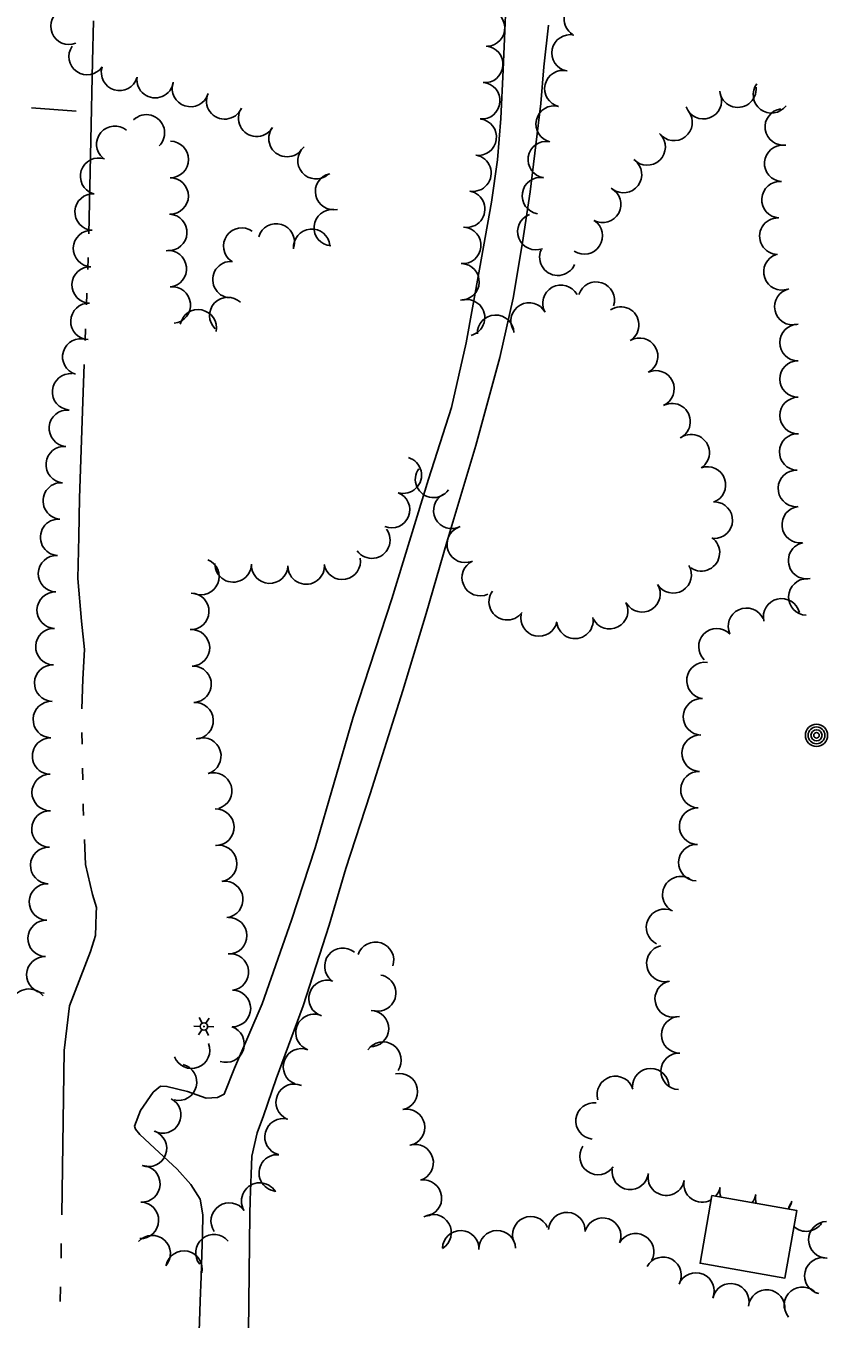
# Model space of a CAD drawing. Extents: x 588843 to 2552415, y 180129 to 269402.
# Drawn here: x 604032 to 604192.7, y 183143.6 to 183402.8 of the extents above; entities that cross this region are included whole.
import ezdxf

# ---------------------------------------------------------------- set-up
doc = ezdxf.new("R2010")
doc.units = 0
for name, color, linetype in [('E_BLD', 7, 'Continuous'), ('E_DWY', 7, 'Continuous'), ('E_FEN_P', 7, 'Continuous'), ('E_LAND_TreeLine_P', 7, 'Continuous'), ('E_LTG', 7, 'Continuous'), ('E_MISCPROP', 7, 'Continuous'), ('E_WTR_P', 7, 'Continuous')]:
    doc.layers.add(name, color=color, linetype=linetype)

# ---------------------------------------------------------------- blocks, each defined once
blk = doc.blocks.new('POLE_2')
at = {"layer": 'E_MISCPROP'}
for radius in [14.6, 11, 7.32, 3.66]:
    blk.add_circle((0, 0), radius, dxfattribs=at)
blk = doc.blocks.new('LPOL_3')
at = {"layer": 'E_LTG'}
for p, q in [((-13.1, 0), (-4.9, 0)), ((-2.5, 4.3), (-6.6, 11.4)), ((2.5, 4.3), (6.6, 11.4)), ((4.9, 0), (13.1, 0)), ((-6.6, -11.4), (-2.5, -4.3)), ((6.6, -11.4), (2.5, -4.3))]:
    blk.add_line(p, q, dxfattribs=at)
for radius in [4.92, 4.92, 4.92, 0.41]:
    blk.add_circle((0, 0), radius, dxfattribs=at)

msp = doc.modelspace()

# ---------------------------------------------------------------- linework, layer by layer
at = {"layer": 'E_BLD'}
msp.add_lwpolyline([(604169.42, 183168.35), (604186.43, 183165.39), (604184.07, 183151.83), (604167.06, 183154.79)], close=True, dxfattribs=at)
at = {"layer": 'E_DWY'}
for points in [[(604128.21, 183408.3), (604127.98, 183401.82), (604127.61, 183394.06), (604127.17, 183384.24), (604126.48, 183376), (604125.3, 183367.48), (604122.86, 183354.09), (604120.18, 183339.33), (604117.26, 183326.35), (604112.62, 183311.95), (604105.29, 183288.01), (604097.57, 183264.28), (604089.96, 183238.08), (604085.22, 183223.59), (604079.32, 183206.78), (604073.75, 183193.9), (604071.7, 183188.66), (604070.4, 183188.01), (604068.13, 183187.9), (604064.34, 183189.21), (604060.25, 183190.24), (604058.97, 183190.28), (604057.45, 183189.06), (604054.96, 183185.41), (604053.77, 183182.3), (604053.94, 183181.7), (604054.79, 183180.59), (604057.74, 183177.83), (604062.32, 183173.64), (604065.06, 183170.59), (604066.93, 183167.67), (604067.41, 183164.51), (604067.37, 183160.57), (604067.23, 183156.64), (604067.07, 183152.13), (604066.9, 183147.21), (604066.68, 183141.09)], [(604136.68, 183402.99), (604135.79, 183394.66), (604135.14, 183387.3), (604134.16, 183378.97), (604133.04, 183369.57), (604131.51, 183359.39), (604129.64, 183348.24), (604126.96, 183336.34), (604122.11, 183318.7), (604116.31, 183299.33), (604112.17, 183285.01), (604107.5, 183269.64), (604100.97, 183248.91), (604096.11, 183233.93), (604092.76, 183222.54), (604087.57, 183206.39), (604082.14, 183191.73), (604079.61, 183184.34), (604078.31, 183180.95), (604077.26, 183176.26), (604077.14, 183172.63), (604076.95, 183167.42), (604076.85, 183164.57)], [(604076.85, 183164.57), (604076.59, 183141.13)]]:
    msp.add_lwpolyline(points, dxfattribs=at)
at = {"layer": 'E_FEN_P'}
msp.add_lwpolyline([(604042.03, 183385.71), (604033.11, 183386.38)], dxfattribs=at)
at = {"layer": 'E_LAND_TreeLine_P'}
for centre, start, end in [((604143.49, 183404.21), 57.0243, 237.0243), ((604040.62, 183402.75), 111.794, 291.794), ((604124.28, 183402.41), 273.2504, 93.2504), ((604141.03, 183397.42), 78.6278, 258.6278), ((604044.26, 183396.69), 145.3688, 325.3688), ((604123.92, 183395.11), 265.2937, 85.2937), ((604050.74, 183393.51), 163.1123, 343.1123), ((604057.89, 183392.06), 172.3573, 352.3573), ((604139.58, 183390.25), 76.342, 256.342), ((604064.96, 183390.29), 162.2073, 342.2073), ((604071.82, 183387.8), 155.8525, 335.8525), ((604123.32, 183387.82), 265.2937, 85.2937), ((604167.72, 183387.83), 199.9367, 19.9367), ((604174.64, 183390.16), 186.5716, 6.5716), ((604181.37, 183389.03), 142.996, 322.996), ((604137.85, 183383.15), 76.342, 256.342), ((604056.12, 183381.39), 314.7237, 134.7237), ((604078.22, 183384.31), 146.7411, 326.7411), ((604122.62, 183380.54), 261.9338, 81.9338), ((604161.86, 183383.5), 217.617, 37.617), ((604183.75, 183382.58), 98.2102, 278.2102), ((604049.8, 183379.11), 50.113, 230.113), ((604084.31, 183380.26), 142.5325, 322.5325), ((604060.92, 183376.06), 269.7064, 89.7064), ((604090.12, 183375.81), 130.3455, 310.3455), ((604136.25, 183376.02), 80.8186, 260.8186), ((604156.46, 183378.57), 223.4464, 43.4464), ((604183.63, 183375.28), 85.6974, 265.6974), ((604046.55, 183372.7), 71.5985, 251.5985), ((604121.56, 183373.31), 260.0963, 80.0963), ((604151.72, 183373.03), 233.0855, 53.0855), ((604060.88, 183368.74), 269.7064, 89.7064), ((604093.64, 183369.63), 102.3694, 282.3694), ((604135.08, 183368.8), 80.8186, 260.8186), ((604183.09, 183367.99), 86.1981, 266.1981), ((604045.46, 183365.52), 86.5736, 266.5736), ((604120.3, 183366.1), 260.0963, 80.0963), ((604147.54, 183367.05), 241.857, 61.857), ((604093.37, 183362.37), 85.1953, 265.1953), ((604060.59, 183361.44), 266.9368, 86.9368), ((604082.14, 183359.53), 343.4878, 163.4878), ((604134.17, 183361.6), 110.7024, 290.7024), ((604143.86, 183360.74), 237.0243, 57.0243), ((604182.66, 183360.69), 88.959, 268.959), ((604045.13, 183358.22), 87.988, 267.988), ((604075.24, 183358.69), 55.0828, 235.0828), ((604089.26, 183358.47), 5.0045, 185.0045), ((604119.52, 183358.83), 265.0143, 85.0143), ((604138.57, 183356.47), 155.9201, 335.9201), ((604060.51, 183354.14), 276.3539, 96.3539), ((604073.07, 183351.97), 85.6347, 265.6347), ((604183.48, 183353.53), 109.0255, 289.0255), ((604044.87, 183350.91), 87.988, 267.988), ((604119.16, 183351.53), 267.988, 87.988), ((604061.31, 183346.87), 276.3539, 96.3539), ((604139.21, 183347.23), 29.0231, 209.0231), ((604146.26, 183347.85), 342.0426, 162.0426), ((604185.66, 183346.55), 102.6448, 282.6448), ((604072.44, 183344.77), 46.4562, 226.4562), ((604120.28, 183344.34), 284.1323, 104.1323), ((604044.61, 183343.6), 87.988, 267.988), ((604066.5, 183342.31), 348.7419, 168.7419), ((604132.81, 183343.68), 29.0231, 209.0231), ((604151.16, 183342.87), 304.0154, 124.0154), ((604126.11, 183341.22), 2.2244, 182.2244), ((604186.7, 183339.36), 90.0439, 270.0439), ((604042.99, 183336.49), 72.8022, 252.8022), ((604154.95, 183336.61), 300.5129, 120.5129), ((604186.71, 183332.04), 90.0439, 270.0439), ((604040.94, 183329.48), 85.0372, 265.0372), ((604158.22, 183330.08), 294.9275, 114.9275), ((604161.45, 183323.51), 296.5394, 116.5394), ((604186.72, 183324.73), 90.0439, 270.0439), ((604040.31, 183322.19), 85.0372, 265.0372), ((604165.28, 183317.29), 303.3828, 123.3828), ((604186.63, 183317.42), 87.988, 267.988), ((604039.67, 183314.9), 84.9432, 264.9432), ((604107.6, 183312.77), 253.9518, 73.9518), ((604113.67, 183311.94), 144.2979, 324.2979), ((604168.54, 183310.81), 289.7894, 109.7894), ((604039.08, 183307.61), 85.8064, 265.8064), ((604186.37, 183310.11), 87.988, 267.988), ((604105.24, 183305.86), 248.4149, 68.4149), ((604117.33, 183305.71), 117.1223, 297.1223), ((604169.92, 183303.75), 267.988, 87.988), ((604187.13, 183302.83), 96.2072, 276.2072), ((604038.55, 183300.32), 86.3969, 266.3969), ((604101.3, 183299.76), 216.6478, 36.6478), ((604120.02, 183298.91), 111.1866, 291.1866), ((604167.34, 183297.21), 235.5168, 55.5168), ((604188.42, 183295.64), 101.5584, 281.5584), ((604038.12, 183293.02), 87.988, 267.988), ((604067.04, 183292.44), 247.432, 67.432), ((604095.36, 183295.51), 190.296, 10.296), ((604073.52, 183294.98), 178.959, 358.959), ((604080.83, 183294.73), 177.2032, 357.2032), ((604088.14, 183294.56), 179.8972, 359.8972), ((604123.02, 183292.24), 114.9402, 294.9402), ((604161.68, 183292.78), 211.3287, 31.3287), ((604155.44, 183288.98), 211.3287, 31.3287), ((604188.46, 183288.34), 87.988, 267.988), ((604037.86, 183285.71), 87.988, 267.988), ((604065, 183285.47), 267.988, 87.988), ((604128.42, 183287.4), 144.2979, 324.2979), ((604183.41, 183284.38), 13.6303, 193.6303), ((604148.95, 183285.6), 207.0426, 27.0426), ((604176.37, 183282.48), 25.0601, 205.0601), ((604134.81, 183284.14), 167.6122, 347.6122), ((604141.99, 183283.66), 189.1529, 9.1529), ((604037.6, 183278.4), 87.988, 267.988), ((604065.15, 183278.16), 272.2559, 92.2559), ((604170.45, 183278.38), 45.6306, 225.6306), ((604168.06, 183271.61), 82.0819, 262.0819), ((604037.35, 183271.09), 87.988, 267.988), ((604065.47, 183270.86), 272.5619, 92.5619), ((604037.09, 183263.78), 87.988, 267.988), ((604065.87, 183263.55), 273.2418, 93.2418), ((604167.35, 183264.34), 87.988, 267.988), ((604036.93, 183256.47), 89.1571, 269.1571), ((604067.43, 183256.46), 287.097, 107.097), ((604167.1, 183257.03), 87.988, 267.988), ((604036.85, 183249.16), 89.8356, 269.8356), ((604069.58, 183249.47), 287.097, 107.097), ((604166.84, 183249.72), 87.988, 267.988), ((604036.81, 183241.84), 87.988, 267.988), ((604070.03, 183242.2), 271.8021, 91.8021), ((604166.58, 183242.41), 87.988, 267.988), ((604166.42, 183235.1), 87.988, 267.988), ((604036.55, 183234.53), 87.988, 267.988), ((604070.61, 183234.93), 280.438, 100.438), ((604036.3, 183227.22), 87.988, 267.988), ((604071.82, 183227.72), 276.8897, 96.8897), ((604163.2, 183228.67), 58.8537, 238.8537), ((604159.94, 183222.13), 64.0255, 244.0255), ((604036.04, 183219.91), 87.988, 267.988), ((604072.6, 183220.45), 270.8504, 90.8504), ((604095.5, 183214.32), 51.1181, 231.1181), ((604102.03, 183215.52), 341.8437, 161.8437), ((604160.02, 183214.89), 103.2431, 283.2431), ((604035.78, 183212.6), 87.988, 267.988), ((604072.94, 183213.15), 276.3809, 96.3809), ((604092.32, 183207.87), 71.8746, 251.8746), ((604102.45, 183208.96), 259.8579, 79.8579), ((604161.69, 183207.77), 101.615, 281.615), ((604032.58, 183206.11), 38.5893, 218.5893), ((604073.36, 183205.86), 270.1906, 90.1906), ((604101.02, 183201.83), 267.988, 87.988), ((604089.71, 183201.04), 70.7065, 250.7065), ((604162.98, 183200.59), 90.2338, 270.2338), ((604072.08, 183198.72), 251.5985, 71.5985), ((604065.18, 183197.49), 201.1866, 21.1866), ((604087.2, 183194.17), 69.2763, 249.2763), ((604103.53, 183195.5), 325.3688, 145.3688), ((604062.57, 183191.09), 255.68, 75.68), ((604162.89, 183193.27), 87.988, 267.988), ((604106.79, 183189.2), 281.3125, 101.3125), ((604150.11, 183188.63), 16.7294, 196.7294), ((604157.19, 183190.18), 0.4247, 180.4247), ((604085.75, 183187.06), 66.5403, 246.5403), ((604059.4, 183184.52), 242.4988, 62.4988), ((604145.84, 183183.32), 83.3212, 263.3212), ((604108.25, 183182.04), 281.7696, 101.7696), ((604083.51, 183180.12), 75.3355, 255.3355), ((604056.54, 183177.81), 250.0189, 70.0189), ((604082.35, 183172.9), 85.2617, 265.2617), ((604109.98, 183174.94), 286.687, 106.687), ((604146.61, 183176.2), 145.863, 325.863), ((604055.21, 183170.7), 267.2241, 87.2241), ((604111.63, 183167.83), 277.571, 97.571), ((604153.08, 183173.22), 173.5034, 353.5034), ((604160.29, 183172.04), 169.213, 349.213), ((604167.47, 183170.67), 169.213, 299.4205), ((604078.83, 183167.26), 30.6073, 210.6073), ((604167.47, 183170.67), 317.8442, 349.213), ((604174.65, 183169.27), 168.8075, 199.6818), ((604054.91, 183163.39), 267.988, 87.988), ((604072.73, 183163.24), 34.8579, 214.8579), ((604174.65, 183169.27), 320.5876, 348.8075), ((604181.83, 183167.87), 169.5169, 197.1197), ((604181.83, 183167.87), 323.1497, 349.5169), ((604188.35, 183164.84), 147.0243, 166.8166), ((604113.57, 183160.92), 300.6686, 120.6686), ((604133.15, 183160.51), 23.8544, 203.8544), ((604140.38, 183161.34), 356.6861, 176.6861), ((604147.55, 183160.22), 340.634, 160.634), ((604119.11, 183157.69), 357.988, 177.988), ((604126.42, 183157.7), 1.2899, 181.2899), ((604188.35, 183164.84), 227.379, 327.0243), ((604192.48, 183159.49), 90.8504, 270.8504), ((604057.29, 183156.72), 318.0305, 138.0305), ((604069.65, 183156.9), 38.9435, 218.9435), ((604154.14, 183157.1), 331.423, 151.423), ((604063.65, 183153.62), 347.6832, 167.6832), ((604159.65, 183152.38), 330.8667, 150.8667), ((604191.66, 183152.26), 76.9471, 256.9471), ((604166.24, 183149.23), 337.1336, 157.1336), ((604173.23, 183147.07), 346.4742, 166.4742), ((604180.42, 183145.82), 353.8284, 173.8284), ((604187.59, 183146.37), 40.1256, 220.1256)]:
    msp.add_arc(centre, 3.66, start, end, dxfattribs=at)
at = {"layer": 'E_WTR_P'}
for points in [[(604045.33, 183395.72), (604045.53, 183403.83)], [(604044.56, 183361.18), (604045.01, 183379.91), (604045.33, 183395.72)], [(604044.39, 183354.03), (604044.45, 183356.41)], [(604044.12, 183346.89), (604044.21, 183349.27)], [(604043.84, 183339.74), (604043.94, 183342.12)], [(604042.56, 183300.45), (604042.69, 183308.18), (604043.37, 183327.54), (604043.66, 183334.98)], [(604043.17, 183265.96), (604043.38, 183271.86), (604043.69, 183277.85), (604043.1, 183283.48), (604042.42, 183292.06), (604042.56, 183300.45)], [(604043.25, 183258.82), (604043.21, 183261.2)], [(604043.37, 183251.67), (604043.33, 183254.05)], [(604043.53, 183244.52), (604043.46, 183246.18), (604043.45, 183246.9)], [(604040.74, 183206.41), (604044.91, 183217.31), (604045.9, 183220.52), (604045.98, 183222.58), (604046.06, 183224.94), (604046.1, 183226.12), (604045.31, 183228.7), (604043.95, 183234.75), (604043.73, 183239.76)], [(604039.16, 183164.51), (604039.68, 183197.42), (604040.74, 183206.41)], [(604039.02, 183155.82), (604039.07, 183158.72)], [(604038.88, 183147.14), (604038.93, 183150.04)]]:
    msp.add_lwpolyline(points, dxfattribs=at)

# ---------------------------------------------------------------- block references
at = {"layer": 'E_LTG', "xscale": 0.1524003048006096, "yscale": 0.1524003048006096, "rotation": -2.363493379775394}
msp.add_blockref('LPOL_3', (604067.65, 183202.25), dxfattribs=at)
at = {"layer": 'E_MISCPROP', "xscale": 0.1524003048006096, "yscale": 0.1524003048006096, "rotation": -2.363493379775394}
msp.add_blockref('POLE_2', (604190.4, 183260.62), dxfattribs=at)

doc.saveas('drawing.dxf')
